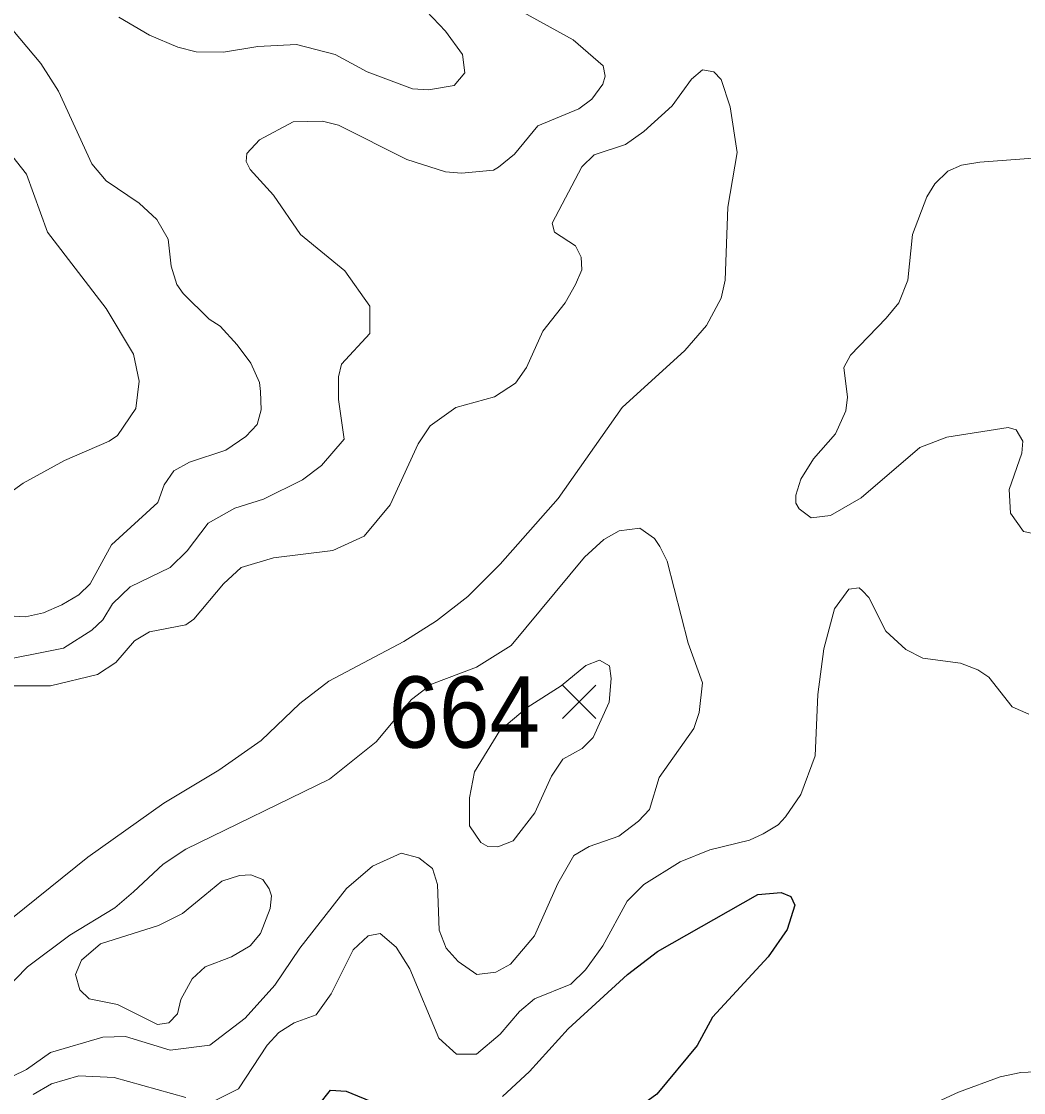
# Model space of a CAD drawing. Extents: x 294.2 to 320.3, y 7482.7 to 7510.7.
# Drawn here: x 304.57 to 305.694, y 7484.042 to 7485.244 of the extents above; entities that cross this region are included whole.
import ezdxf
from ezdxf.enums import TextEntityAlignment as Align

# ---------------------------------------------------------------- set-up
doc = ezdxf.new("R2010")
doc.units = 0
doc.header["$LTSCALE"] = 0.032
for name, color, linetype, lineweight in [('1', 7, 'Continuous', 25), ('2', 7, 'Continuous', 13), ('21', 7, 'Continuous', 25)]:
    doc.layers.add(name, color=color, linetype=linetype, lineweight=lineweight)
doc.layers.add('61', color=7, linetype='Continuous')

msp = doc.modelspace()

# ---------------------------------------------------------------- linework, layer by layer
at = {"layer": '1'}
for points in [[(305.1097, 7484.038), (305.14, 7484.066), (305.1832, 7484.1138), (305.2497, 7484.1747), (305.2836, 7484.2005), (305.3959, 7484.2645), (305.422, 7484.2666), (305.4331, 7484.2623), (305.4375, 7484.2526)], [(305.4375, 7484.2526), (305.4287, 7484.2252), (305.4076, 7484.1945), (305.3452, 7484.1268), (305.328, 7484.095), (305.2828, 7484.0407), (305.2606, 7484.0246)], [(304.8907, 7484.0122), (304.9168, 7484.045), (304.9345, 7484.0439), (305.008, 7484.0138)]]:
    msp.add_lwpolyline(points, dxfattribs=at)
at = {"layer": '2'}
for points in [[(305.0031, 7485.2782), (305.0458, 7485.2328), (305.065, 7485.2066), (305.0675, 7485.1862), (305.0554, 7485.1721), (305.0267, 7485.167), (305.0088, 7485.1683), (304.9578, 7485.1875), (304.922, 7485.2066), (304.8786, 7485.2181), (304.8352, 7485.2156), (304.7969, 7485.2092), (304.7662, 7485.2099), (304.7458, 7485.215), (304.7139, 7485.2283), (304.6794, 7485.2488)], [(305.1225, 7485.2597), (305.1889, 7485.2232), (305.2227, 7485.1939), (305.2246, 7485.1824), (305.222, 7485.1735), (305.2099, 7485.1568)], [(304.5606, 7485.2341), (304.5919, 7485.1965), (304.6117, 7485.1658), (304.6494, 7485.0841), (304.6653, 7485.0649), (304.7024, 7485.04), (304.7221, 7485.0215), (304.7349, 7484.9998), (304.7381, 7484.9692), (304.7445, 7484.9487), (304.7515, 7484.9385), (304.7809, 7484.9098), (304.793, 7484.9021), (304.8121, 7484.881), (304.8275, 7484.8606), (304.8371, 7484.8389), (304.8384, 7484.8287), (304.839, 7484.8083), (304.8345, 7484.7916), (304.8218, 7484.7782), (304.7994, 7484.7629), (304.7586, 7484.7495), (304.7413, 7484.7399), (304.7304, 7484.724), (304.7234, 7484.7041), (304.6711, 7484.6569), (304.6474, 7484.6129), (304.6347, 7484.6007), (304.6155, 7484.5893), (304.5951, 7484.5803), (304.5747, 7484.5758), (304.5236, 7484.579)], [(304.5619, 7484.4986), (304.6028, 7484.4986), (304.6557, 7484.5114), (304.6762, 7484.5247), (304.6972, 7484.549), (304.7138, 7484.5592), (304.7547, 7484.5669), (304.7636, 7484.5733), (304.7968, 7484.6129), (304.8167, 7484.6314), (304.8531, 7484.6422), (304.9195, 7484.6505), (304.9546, 7484.6665), (304.9839, 7484.7016), (305.0152, 7484.77), (305.0286, 7484.7904), (305.0573, 7484.8108), (305.1007, 7484.8229), (305.1244, 7484.8382), (305.1365, 7484.8555), (305.155, 7484.8964), (305.1799, 7484.9283), (305.1914, 7484.9487), (305.1985, 7484.9653), (305.1978, 7484.9794), (305.1914, 7484.9921), (305.1678, 7485.0075), (305.1653, 7485.0177), (305.1985, 7485.0809), (305.2125, 7485.0943), (305.2476, 7485.1057), (305.2681, 7485.1205), (305.2999, 7485.1492), (305.3216, 7485.1792), (305.3338, 7485.1894), (305.3466, 7485.1875), (305.3549, 7485.1786), (305.3651, 7485.1479), (305.3727, 7485.0969), (305.3625, 7485.0356), (305.3594, 7484.9538), (305.3549, 7484.9334), (305.3383, 7484.9028), (305.314, 7484.8746), (305.2438, 7484.8108), (305.1722, 7484.7087), (305.1071, 7484.6352), (305.0708, 7484.5988), (305.0356, 7484.5714), (304.9992, 7484.5484), (304.915, 7484.5037), (304.8824, 7484.4788), (304.839, 7484.4373), (304.7918, 7484.4041), (304.7298, 7484.3671), (304.6449, 7484.3064), (304.5025, 7484.1921)], [(305.2099, 7485.1568), (305.1953, 7485.146), (305.1493, 7485.1268), (305.1231, 7485.0949), (305.1052, 7485.0802), (305.0995, 7485.0771), (305.0638, 7485.0738)], [(304.5134, 7484.6837), (304.5721, 7484.7259), (304.6187, 7484.7514), (304.6685, 7484.7731), (304.6781, 7484.7795), (304.6985, 7484.8095), (304.7023, 7484.8402), (304.6959, 7484.8708), (304.6653, 7484.9219), (304.5996, 7485.0075), (304.5759, 7485.0726), (304.5281, 7485.1326)], [(305.0638, 7485.0738), (305.0459, 7485.0751), (305.0025, 7485.0891), (304.9258, 7485.1275), (304.908, 7485.132), (304.8748, 7485.1313), (304.8371, 7485.1109), (304.823, 7485.0956), (304.8224, 7485.0866), (304.8269, 7485.0777), (304.853, 7485.0489), (304.8831, 7485.0049), (304.9328, 7484.964), (304.9609, 7484.9245), (304.9609, 7484.8938), (304.929, 7484.8593), (304.9258, 7484.8453), (304.9258, 7484.8198), (304.9322, 7484.7751), (304.9067, 7484.7456), (304.8856, 7484.7297), (304.8416, 7484.708), (304.8096, 7484.6978), (304.7796, 7484.6812), (304.756, 7484.6499), (304.7369, 7484.6314), (304.6921, 7484.6097), (304.6723, 7484.5905), (304.6615, 7484.5726), (304.6493, 7484.5612), (304.6174, 7484.5407), (304.5363, 7484.5248)], [(305.7137, 7484.6677), (305.6939, 7484.6716), (305.6792, 7484.6921), (305.6779, 7484.7189), (305.692, 7484.7597), (305.6932, 7484.7731), (305.6856, 7484.7859), (305.6767, 7484.7885), (305.6077, 7484.7776), (305.5777, 7484.7661), (305.5119, 7484.7093), (305.4775, 7484.6895), (305.4558, 7484.6869), (305.4424, 7484.6971), (305.4385, 7484.7035), (305.4385, 7484.7125), (305.4442, 7484.7304), (305.4583, 7484.7534), (305.4832, 7484.7814), (305.4947, 7484.807), (305.4966, 7484.8223), (305.4922, 7484.8555), (305.4998, 7484.8695), (305.54, 7484.911), (305.5541, 7484.9283), (305.5643, 7484.9538), (305.5694, 7485.0049), (305.5854, 7485.047), (305.5943, 7485.0617), (305.609, 7485.0758), (305.6243, 7485.0828), (305.6448, 7485.086), (305.7048, 7485.0904)], [(304.5428, 7484.0523), (304.576, 7484.0683), (304.6028, 7484.0874), (304.6615, 7484.1046), (304.6871, 7484.1053), (304.7369, 7484.09), (304.7815, 7484.0957), (304.8211, 7484.1257), (304.8543, 7484.1628), (304.8824, 7484.2043), (304.9347, 7484.2713), (304.9641, 7484.2962), (304.9961, 7484.3109), (305.0158, 7484.3058), (305.0312, 7484.2936), (305.0369, 7484.2758), (305.0388, 7484.2247), (305.0465, 7484.2042), (305.0599, 7484.1895), (305.081, 7484.1748), (305.1021, 7484.1774), (305.1187, 7484.1863), (305.1454, 7484.2183), (305.1716, 7484.277), (305.1895, 7484.3083), (305.2068, 7484.3185), (305.24, 7484.33), (305.2623, 7484.3466), (305.2744, 7484.36), (305.2853, 7484.3958), (305.3242, 7484.4507), (305.33, 7484.4686), (305.3338, 7484.5018), (305.3178, 7484.5465), (305.2942, 7484.6384), (305.2859, 7484.655), (305.2802, 7484.664), (305.2636, 7484.6754), (305.2406, 7484.6723), (305.2234, 7484.6626), (305.2016, 7484.6429), (305.1193, 7484.5439), (305.0804, 7484.5196), (305.0299, 7484.5005), (305.0076, 7484.4832), (304.9682, 7484.4359), (304.9156, 7484.3939), (304.7547, 7484.3153), (304.7292, 7484.2987), (304.696, 7484.2675), (304.6749, 7484.2496), (304.6245, 7484.2189), (304.5772, 7484.1832), (304.5363, 7484.1417)], [(305.2495, 7484.2572), (305.2681, 7484.2757), (305.3089, 7484.3013), (305.3421, 7484.3147), (305.3868, 7484.3255), (305.4021, 7484.3326), (305.4187, 7484.3428), (305.427, 7484.3517), (305.4442, 7484.3766), (305.4602, 7484.4201), (305.4634, 7484.489), (305.4698, 7484.5401), (305.4819, 7484.5848), (305.4979, 7484.6071), (305.5094, 7484.6084), (305.5132, 7484.6052), (305.5203, 7484.5976), (305.5394, 7484.5599), (305.5618, 7484.5395), (305.5809, 7484.5298), (305.6231, 7484.5241), (305.6428, 7484.5165), (305.6549, 7484.5082), (305.6811, 7484.4749), (305.6997, 7484.4667)], [(305.1071, 7484.1078), (305.1289, 7484.1334), (305.1455, 7484.1474), (305.1863, 7484.164), (305.2029, 7484.18), (305.222, 7484.2068), (305.2495, 7484.2572)], [(304.7853, 7484.0325), (304.8135, 7484.0465), (304.846, 7484.0957), (304.8588, 7484.1097), (304.876, 7484.1206), (304.9009, 7484.1295), (304.9175, 7484.1532), (304.9424, 7484.2023), (304.959, 7484.2183), (304.9724, 7484.2208), (304.9903, 7484.2055), (305.0056, 7484.1813), (305.0382, 7484.1034), (305.058, 7484.0855), (305.0804, 7484.0855), (305.1071, 7484.1078)], [(305.6907, 7484.065), (305.6678, 7484.0599), (305.6211, 7484.0427), (305.4864, 7483.9807), (305.4519, 7483.9763), (305.4085, 7483.9807), (305.3945, 7483.9795)], [(305.7239, 7484.0663), (305.6907, 7484.065)], [(304.5836, 7484.0402), (304.604, 7484.0523), (304.6347, 7484.0612), (304.6743, 7484.0593), (304.7547, 7484.0369)]]:
    msp.add_lwpolyline(points, dxfattribs=at)
for points in [[(305.0726, 7484.3728), (305.0726, 7484.3415), (305.0854, 7484.323), (305.0931, 7484.3185), (305.1046, 7484.3179), (305.1218, 7484.3249), (305.1461, 7484.3562), (305.1646, 7484.3971), (305.1774, 7484.4162), (305.1991, 7484.4283), (305.2112, 7484.4405), (305.2291, 7484.4801), (305.2317, 7484.5069), (305.2297, 7484.5209), (305.2183, 7484.5273), (305.2031, 7484.5213), (305.1754, 7484.4987), (305.1372, 7484.4742), (305.1067, 7484.4484), (305.0784, 7484.4022)], [(304.724, 7484.2297), (304.659, 7484.2093), (304.6378, 7484.1908), (304.6308, 7484.1749), (304.6359, 7484.1576), (304.6462, 7484.1474), (304.6781, 7484.141), (304.7228, 7484.1187), (304.7356, 7484.1206), (304.7451, 7484.1308), (304.749, 7484.1468), (304.7617, 7484.1698), (304.7764, 7484.1832), (304.8058, 7484.1947), (304.8268, 7484.2068), (304.8384, 7484.2208), (304.8492, 7484.249), (304.8505, 7484.263), (304.8479, 7484.2707), (304.8409, 7484.2815), (304.8275, 7484.2866), (304.8147, 7484.2859), (304.7949, 7484.2796), (304.7758, 7484.2636), (304.7509, 7484.2432)]]:
    msp.add_lwpolyline(points, close=True, dxfattribs=at)
at = {"layer": '21'}
for p, q in [((305.1769, 7484.4995), (305.2144, 7484.462)), ((305.2144, 7484.4995), (305.1769, 7484.462))]:
    msp.add_line(p, q, dxfattribs=at)

# ---------------------------------------------------------------- texts
at = {"layer": '61', "width": 0.95}
msp.add_text('664', height=0.08, dxfattribs=at).set_placement((305.0668, 7484.4292), align=Align.CENTER)

doc.saveas('drawing.dxf')
